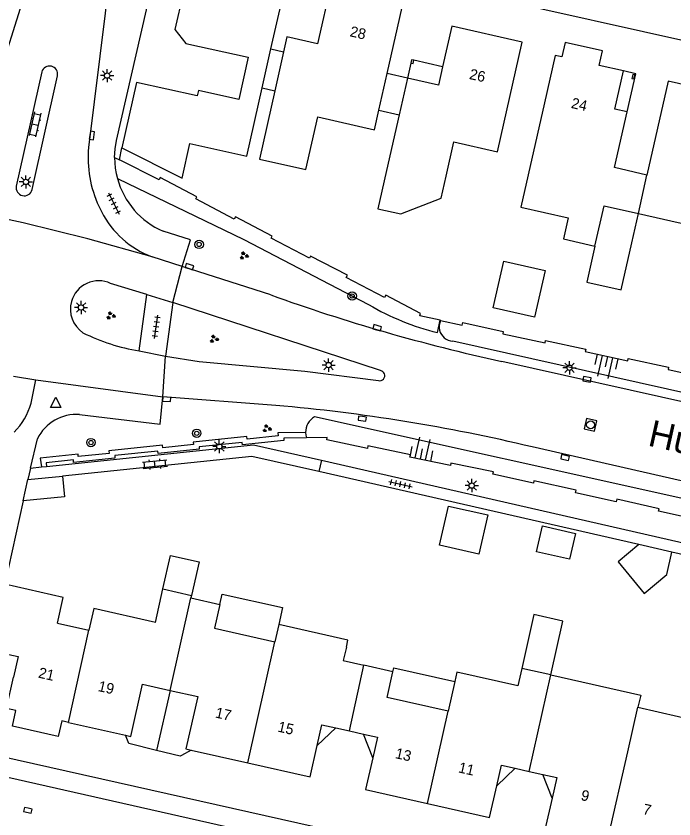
# Model space of a CAD drawing. Extents: x 128999 to 131010, y 395498 to 399007.
# Drawn here: x 129032.5 to 129094.6, y 398637.3 to 398713.2 of the extents above; entities that cross this region are included whole.
import ezdxf

# ---------------------------------------------------------------- set-up
doc = ezdxf.new("R2010")
doc.units = 0
for name, color, linetype in [('gg-afsc-erfafscheiding', 7, 'Continuous'), ('gg-afsc-muur', 7, 'Continuous'), ('gg-anno-huisnummerreeks BGT', 7, 'Continuous'), ('gg-anno-openbare ruimte label', 7, 'Continuous'), ('gg-bbg-bijgebouw', 7, 'Continuous'), ('gg-bbg-gedigitaliseerde bebouwing', 7, 'Continuous'), ('gg-bbg-gedigitaliseerde bijgebouw', 7, 'Continuous'), ('gg-bbg-hoofdgebouw', 7, 'Continuous'), ('gg-bbg-luifel en loopbrug', 7, 'Continuous'), ('gg-bbg-onder overbouw', 7, 'Continuous'), ('gg-bbg-pand overbouw', 7, 'Continuous'), ('gg-bbg-pilaar onder overbouw', 7, 'Continuous'), ('gg-bbg-pilaar pand', 7, 'Continuous'), ('gg-bbg-tussenscheiding', 7, 'Continuous'), ('gg-knt-bovenkant onderkant talud', 7, 'Continuous'), ('gg-knt-verharding', 7, 'Continuous'), ('gt-grn-groengrens', 7, 'Continuous'), ('gt-grn-vlakafsluiter', 7, 'Continuous'), ('gt-grn-weggrens', 7, 'Continuous'), ('gt-symb-boom', 7, 'Continuous'), ('gt-symb-groenvak', 7, 'Continuous'), ('gt-symb-klinker verharding', 7, 'Continuous'), ('gt-symb-kolk', 7, 'Continuous'), ('gt-symb-lichtmast', 7, 'Continuous'), ('gt-symb-rioolschacht', 7, 'Continuous'), ('gt-symb-talud symbool', 7, 'Continuous'), ('gt-symb-tegel verharding', 7, 'Continuous'), ('gt-symb-waterafsluiter', 7, 'Continuous')]:
    doc.layers.add(name, color=color, linetype=linetype)

# ---------------------------------------------------------------- blocks, each defined once
blk = doc.blocks.new('gt0-KOLK')
at = {"layer": 'gt-symb-kolk'}
blk.add_lwpolyline([(0, 0), (0.375, 0), (0.375, 0.4), (-0.375, 0.4), (-0.375, 0), (0, 0)], dxfattribs=at)
blk = doc.blocks.new('gt0-KL1')
at = {"layer": 'gt-symb-klinker verharding'}
for p, q in [((-1.15, 0.3), (1.15, 0.3)), ((-1, -0.3), (-1, 0.3)), ((-0.5, 0.3), (-0.5, 0.45)), ((0, -0.3), (0, 0.3)), ((0.5, 0.3), (0.5, 0.45)), ((1, -0.3), (1, 0.3)), ((-1.15, -0.3), (1.15, -0.3)), ((-0.5, -0.45), (-0.5, -0.3)), ((0.5, -0.45), (0.5, -0.3))]:
    blk.add_line(p, q, dxfattribs=at)
blk = doc.blocks.new('gt0-LMAST')
at = {"layer": 'gt-symb-lichtmast'}
for p, q in [((-0.182, 0.173), (-0.447, 0.438)), ((-0.005, 0.246), (-0.005, 0.621)), ((0.172, 0.173), (0.437, 0.438)), ((-0.255, -0.004), (-0.63, -0.004)), ((-0.182, -0.181), (-0.447, -0.446)), ((-0.005, -0.254), (-0.005, -0.629)), ((0.437, -0.446), (0.172, -0.181)), ((0.245, -0.004), (0.62, -0.004))]:
    blk.add_line(p, q, dxfattribs=at)
blk.add_circle((-0.005, -0.004), 0.25, dxfattribs=at)
blk = doc.blocks.new('gt0-BOOM')
at = {"layer": 'gt-symb-boom'}
for radius in [0.4, 0.2]:
    blk.add_circle((0, 0), radius, dxfattribs=at)
blk = doc.blocks.new('gt0-GRVAK')
at = {"layer": 'gt-symb-groenvak'}
for p, q in [((-0.11, 0.189), (-0.228, 0.24)), ((-0.182, 0.153), (0.088, 0.153)), ((-0.091, 0.211), (-0.156, 0.322)), ((-0.047, 0.214), (-0.047, 0.393)), ((-0.004, 0.211), (0.061, 0.322)), ((0.015, 0.189), (0.133, 0.24)), ((0.262, -0.052), (0.197, 0.059)), ((0.305, -0.049), (0.305, 0.13)), ((0.349, -0.052), (0.414, 0.059)), ((-0.245, -0.228), (-0.363, -0.177)), ((-0.318, -0.264), (-0.047, -0.264)), ((-0.226, -0.206), (-0.291, -0.095)), ((-0.183, -0.203), (-0.183, -0.024)), ((-0.139, -0.206), (-0.074, -0.095)), ((-0.12, -0.228), (-0.002, -0.177)), ((0.243, -0.074), (0.125, -0.023)), ((0.17, -0.11), (0.441, -0.11)), ((0.368, -0.074), (0.486, -0.023))]:
    blk.add_line(p, q, dxfattribs=at)
blk = doc.blocks.new('gt0-TEG1')
at = {"layer": 'gt-symb-tegel verharding'}
for p, q in [((-1.125, 0), (1.125, 0)), ((-0.9, -0.25), (-0.9, 0.25)), ((-0.45, -0.25), (-0.45, 0.25)), ((0, -0.25), (0, 0.25)), ((0.45, -0.25), (0.45, 0.25)), ((0.9, -0.25), (0.9, 0.25))]:
    blk.add_line(p, q, dxfattribs=at)
blk = doc.blocks.new('gt0-WAFSL')
at = {"layer": 'gt-symb-waterafsluiter'}
for p, q in [((-0.5, -0.333), (0, 0.667)), ((0, 0.667), (0.5, -0.333)), ((0.5, -0.333), (-0.5, -0.333))]:
    blk.add_line(p, q, dxfattribs=at)
blk = doc.blocks.new('gt0-TALUD_1')
at = {"layer": 'gt-symb-talud symbool'}
for p, q in [((-1, -1), (-1, 0)), ((-0.5, -2), (-0.5, 0)), ((0, -1), (0, 0)), ((0.5, -2), (0.5, 0)), ((1, -1), (1, 0))]:
    blk.add_line(p, q, dxfattribs=at)
blk = doc.blocks.new('gt0-RS')
at = {"layer": 'gt-symb-rioolschacht'}
blk.add_lwpolyline([(-0.5, -0.5), (0.5, -0.5), (0.5, 0.5), (-0.5, 0.5)], close=True, dxfattribs=at)
blk.add_circle((0, 0), 0.375, dxfattribs=at)

msp = doc.modelspace()

# ---------------------------------------------------------------- linework, layer by layer
at = {"layer": 'gg-afsc-erfafscheiding'}
for p, q in [((129042.218, 398699.571), (129042.44, 398700.71)), ((129072.536, 398684.413), (129072.485, 398684.424))]:
    msp.add_line(p, q, dxfattribs=at)
for points in [[(129072.485, 398684.424), (129070.577, 398684.837), (129070.637, 398685.07), (129067.362, 398686.779), (129067.253, 398686.571), (129063.627, 398688.463), (129063.736, 398688.672), (129060.269, 398690.481), (129060.16, 398690.273), (129056.534, 398692.165), (129056.643, 398692.373), (129053.16, 398694.191), (129053.052, 398693.982), (129049.424, 398695.875), (129049.533, 398696.083), (129046.052, 398697.9), (129045.958, 398697.684), (129042.218, 398699.571)], [(129072.536, 398684.413), (129074.584, 398683.97), (129074.634, 398684.2), (129078.456, 398683.372), (129078.406, 398683.143), (129082.394, 398682.28), (129082.444, 398682.509), (129086.246, 398681.686), (129086.196, 398681.457), (129090.203, 398680.59), (129090.253, 398680.819), (129094.064, 398679.994), (129094.014, 398679.764), (129098.011, 398678.899)], [(129059.87, 398673.324), (129057.723, 398673.298), (129057.751, 398673.064), (129053.838, 398672.657), (129053.814, 398672.891), (129049.736, 398672.467), (129049.759, 398672.234), (129045.871, 398671.831), (129045.846, 398672.064), (129041.769, 398671.641), (129041.793, 398671.407), (129037.894, 398671.003), (129037.869, 398671.235), (129035.301, 398670.969), (129035.344, 398670.621)], [(129096.942, 398665.547), (129093.115, 398666.398), (129093.166, 398666.628), (129089.164, 398667.518), (129089.113, 398667.288), (129085.286, 398668.14), (129085.337, 398668.369), (129081.345, 398669.257), (129081.294, 398669.028), (129077.482, 398669.876), (129077.529, 398670.106), (129073.513, 398670.936), (129073.466, 398670.706), (129069.646, 398671.495), (129069.693, 398671.725), (129065.68, 398672.554), (129065.632, 398672.324), (129061.791, 398673.118), (129061.838, 398673.348), (129059.87, 398673.324)]]:
    msp.add_lwpolyline(points, dxfattribs=at)
at = {"layer": 'gg-afsc-muur'}
msp.add_line((129033.12, 398667.37), (129031.401, 398659.5), dxfattribs=at)
at = {"layer": 'gg-bbg-bijgebouw'}
for p, q in [((129033.12, 398667.37), (129033.56, 398669.37)), ((129033.56, 398669.37), (129036.83, 398669.69))]:
    msp.add_line(p, q, dxfattribs=at)
for points in [[(129087.106, 398691.434), (129086.34, 398688.03), (129089.58, 398687.3), (129090.584, 398691.748), (129091.214, 398694.497)], [(129036.83, 398669.69), (129037.02, 398667.76), (129033.12, 398667.37)]]:
    msp.add_lwpolyline(points, dxfattribs=at)
at = {"layer": 'gg-bbg-gedigitaliseerde bebouwing'}
for p, q in [((129045.612, 398655.879), (129046.327, 398659.049)), ((129046.327, 398659.049), (129049.027, 398658.441)), ((129049.027, 398658.441), (129048.973, 398658.203)), ((129048.973, 398658.203), (129051.71, 398657.59)), ((129036.37, 398655.81), (129039.341, 398655.14)), ((129057.251, 398655.68), (129056.882, 398654.049)), ((129068.04, 398651.23), (129065.305, 398651.845)), ((129082.939, 398650.935), (129080.21, 398651.55)), ((129073.872, 398650.302), (129073.238, 398647.492))]:
    msp.add_line(p, q, dxfattribs=at)
for points in [[(129045.612, 398655.879), (129039.803, 398657.189), (129039.341, 398655.14)], [(129051.71, 398657.59), (129051.198, 398655.331), (129056.882, 398654.049)], [(129063.64, 398653.553), (129063.787, 398654.202), (129057.251, 398655.68)], [(129063.64, 398653.553), (129063.354, 398652.285), (129065.305, 398651.845)], [(129073.238, 398647.492), (129067.49, 398648.79), (129068.04, 398651.23)], [(129080.21, 398651.55), (129079.837, 398649.899), (129074.074, 398651.199), (129073.872, 398650.302)], [(129082.939, 398650.935), (129091.425, 398649.022), (129091.166, 398647.874)], [(129091.166, 398647.874), (129096.921, 398646.573), (129097.18, 398647.72)]]:
    msp.add_lwpolyline(points, dxfattribs=at)
at = {"layer": 'gg-bbg-gedigitaliseerde bijgebouw'}
for points in [[(129073.292, 398666.878), (129076.997, 398666.034), (129076.152, 398662.329), (129072.447, 398663.173), (129073.292, 398666.878)], [(129082.146, 398665), (129085.267, 398664.289), (129084.711, 398661.851), (129081.591, 398662.562), (129082.146, 398665)]]:
    msp.add_lwpolyline(points, dxfattribs=at)
at = {"layer": 'gg-bbg-hoofdgebouw'}
for p, q in [((129055.696, 398706.369), (129056.526, 398710.041)), ((129057.711, 398709.773), (129056.888, 398706.1)), ((129089.79, 398707.97), (129087.503, 398708.488)), ((129066.703, 398704.257), (129067.479, 398707.714)), ((129069.4, 398707.28), (129068.62, 398703.824)), ((129056.888, 398706.1), (129055.44, 398699.63)), ((129088.952, 398698.837), (129090.14, 398704.1)), ((129068.62, 398703.824), (129067.59, 398699.26)), ((129092.018, 398698.128), (129088.952, 398698.837)), ((129037.422, 398646.441), (129042.802, 398645.23)), ((129062.632, 398645.935), (129063.943, 398645.64)), ((129063.943, 398645.64), (129065.257, 398645.345)), ((129048.988, 398643.83), (129054.354, 398642.62)), ((129079.582, 398642.116), (129080.884, 398641.821)), ((129080.884, 398641.821), (129082.192, 398641.526))]:
    msp.add_line(p, q, dxfattribs=at)
for points in [[(129056.526, 398710.041), (129058.14, 398717.18), (129055.18, 398717.85), (129055.07, 398717.36), (129049.02, 398718.7), (129047.45, 398711.89), (129048.5, 398710.57), (129054.38, 398709.28), (129053.49, 398705.28), (129049.68, 398706.12), (129049.57, 398705.63), (129043.83, 398706.89), (129042.44, 398700.71)], [(129067.479, 398707.714), (129069.05, 398714.71), (129062.22, 398716.24), (129060.92, 398710.54), (129058.03, 398711.2), (129057.711, 398709.773)], [(129073.07, 398698.04), (129073.79, 398701.26), (129077.9, 398700.34), (129080.23, 398710.7), (129073.59, 398712.19), (129072.723, 398708.357)], [(129087.503, 398708.488), (129087.816, 398709.868), (129084.284, 398710.661), (129083.973, 398709.289)], [(129083.973, 398709.289), (129083.35, 398709.43), (129082.34, 398704.945), (129080.11, 398695.107), (129084.586, 398694.093), (129084.136, 398692.107), (129087.106, 398691.434)], [(129100.96, 398705.43), (129094.02, 398707.01), (129092.018, 398698.128)], [(129042.44, 398700.71), (129048.14, 398697.85), (129048.87, 398701.12), (129054.24, 398699.93), (129055.696, 398706.369)], [(129055.44, 398699.63), (129059.82, 398698.66), (129060.94, 398703.63), (129066.29, 398702.42), (129066.703, 398704.257)], [(129091.214, 398694.497), (129099.97, 398692.51), (129102.39, 398703.27)], [(129067.59, 398699.26), (129066.618, 398694.954), (129068.794, 398694.467), (129072.604, 398695.961), (129073.07, 398698.04)], [(129036.37, 398655.81), (129036.92, 398658.25), (129031.401, 398659.5)], [(129031.336, 398652.96), (129032.67, 398652.66), (129032.228, 398650.711)], [(129037.422, 398646.441), (129036.773, 398646.587), (129036.441, 398645.114), (129032.12, 398646.086), (129032.451, 398647.559), (129031.56, 398647.76), (129032.228, 398650.711)], [(129042.802, 398645.23), (129043.29, 398645.12), (129044.4, 398650.05), (129047.004, 398649.465)], [(129047.004, 398649.465), (129049.61, 398648.88), (129048.5, 398643.94), (129048.988, 398643.83)], [(129060.881, 398644.279), (129061.32, 398646.23), (129062.632, 398645.935)], [(129065.257, 398645.345), (129066.57, 398645.05), (129066.128, 398643.1)], [(129054.354, 398642.62), (129060.21, 398641.3), (129060.881, 398644.279)], [(129066.128, 398643.1), (129065.45, 398640.11), (129071.305, 398638.79)], [(129077.838, 398640.46), (129078.28, 398642.41), (129079.582, 398642.116)], [(129082.192, 398641.526), (129083.5, 398641.23), (129083.058, 398639.28)], [(129071.305, 398638.79), (129077.16, 398637.47), (129077.838, 398640.46)], [(129083.058, 398639.28), (129082.38, 398636.29), (129088.233, 398634.97)]]:
    msp.add_lwpolyline(points, dxfattribs=at)
at = {"layer": 'gg-bbg-luifel en loopbrug'}
for p, q in [((129056.526, 398710.041), (129057.711, 398709.773)), ((129069.4, 398707.28), (129067.479, 398707.714)), ((129055.696, 398706.369), (129056.888, 398706.1)), ((129066.703, 398704.257), (129068.62, 398703.824)), ((129094.365, 398662.535), (129091.258, 398663.243)), ((129047.004, 398649.465), (129045.724, 398643.805)), ((129060.881, 398644.279), (129062.632, 398645.935)), ((129066.128, 398643.1), (129065.257, 398645.345)), ((129077.838, 398640.46), (129079.582, 398642.116)), ((129083.058, 398639.28), (129082.192, 398641.526))]:
    msp.add_line(p, q, dxfattribs=at)
for points in [[(129078.507, 398689.992), (129082.408, 398689.108), (129081.414, 398684.718), (129077.513, 398685.602), (129078.507, 398689.992)], [(129091.258, 398663.243), (129089.293, 398661.613), (129091.763, 398658.634), (129093.888, 398660.397), (129094.365, 398662.535)], [(129046.327, 398659.049), (129047.042, 398662.22), (129049.742, 398661.611), (129049.027, 398658.441)], [(129051.71, 398657.59), (129051.93, 398658.566), (129057.613, 398657.285), (129057.251, 398655.68)], [(129082.939, 398650.935), (129084.082, 398656.008), (129081.353, 398656.623), (129080.21, 398651.55)], [(129068.04, 398651.23), (129068.123, 398651.598), (129073.872, 398650.302)], [(129045.724, 398643.805), (129043.1, 398644.445), (129042.802, 398645.23)], [(129048.988, 398643.83), (129048.072, 398643.322), (129047.937, 398643.266), (129045.724, 398643.805)]]:
    msp.add_lwpolyline(points, dxfattribs=at)
at = {"layer": 'gg-bbg-onder overbouw'}
for points in [[(129072.723, 398708.357), (129072.33, 398706.62), (129069.4, 398707.28)], [(129090.14, 398704.1), (129088.97, 398704.36), (129089.79, 398707.97)]]:
    msp.add_lwpolyline(points, dxfattribs=at)
at = {"layer": 'gg-bbg-pand overbouw'}
for p, q in [((129069.728, 398708.717), (129069.4, 398707.28)), ((129072.723, 398708.357), (129070.002, 398708.973))]:
    msp.add_line(p, q, dxfattribs=at)
msp.add_lwpolyline([(129090.14, 398704.1), (129090.957, 398707.705), (129089.79, 398707.97)], dxfattribs=at)
at = {"layer": 'gg-bbg-pilaar onder overbouw'}
for points in [[(129069.728, 398708.717), (129069.933, 398708.67), (129070.002, 398708.973)], [(129090.858, 398707.604), (129090.675, 398707.646), (129090.581, 398707.25), (129090.763, 398707.208), (129090.858, 398707.604)]]:
    msp.add_lwpolyline(points, dxfattribs=at)
at = {"layer": 'gg-bbg-pilaar pand'}
msp.add_lwpolyline([(129070.002, 398708.973), (129069.797, 398709.019), (129069.728, 398708.717)], dxfattribs=at)
at = {"layer": 'gg-bbg-tussenscheiding'}
for p, q in [((129091.214, 398694.497), (129092.018, 398698.128)), ((129047.004, 398649.465), (129048.973, 398658.203)), ((129037.422, 398646.441), (129039.341, 398655.14)), ((129054.354, 398642.62), (129056.882, 398654.049)), ((129063.943, 398645.64), (129065.305, 398651.845)), ((129080.884, 398641.821), (129082.939, 398650.935)), ((129090.215, 398643.66), (129091.166, 398647.874)), ((129071.305, 398638.79), (129073.238, 398647.492)), ((129088.233, 398634.97), (129090.215, 398643.66))]:
    msp.add_line(p, q, dxfattribs=at)
msp.add_lwpolyline([(129087.106, 398691.434), (129087.963, 398695.231), (129091.214, 398694.497)], dxfattribs=at)
at = {"layer": 'gg-knt-bovenkant onderkant talud'}
for p, q in [((129128.155, 398670.273), (129073.68, 398682.441)), ((129137.808, 398658.14), (129060.641, 398675.305))]:
    msp.add_line(p, q, dxfattribs=at)
msp.add_lwpolyline([(129059.791, 398673.823), (129059.812, 398673.568), (129059.87, 398673.324)], dxfattribs=at)
for centre, radius, start, end in [((129073.769, 398683.809), 1.373, 153.9, 193.86466), ((129073.766, 398683.809), 1.37, 193.87883, 266.3833), ((129061.482, 398673.838), 1.691, 119.82807, 180.49914)]:
    msp.add_arc(centre, radius, start, end, dxfattribs=at)
at = {"layer": 'gg-knt-verharding'}
for p, q in [((129029.17, 398702.138), (129036.043, 398723.923)), ((129046.63, 398721.85), (129145.579, 398699.584)), ((129034.88, 398707.871), (129032.48, 398697.1)), ((129033.98, 398696.76), (129036.37, 398707.51)), ((129040.27, 398695.2), (129040.531, 398694.679)), ((129048.141, 398689.499), (129045.306, 398690.416)), ((129056.496, 398686.818), (129048.141, 398689.499)), ((129044.82, 398686.86), (129041.39, 398687.9)), ((129044.079, 398681.531), (129044.82, 398686.86)), ((129044.82, 398686.86), (129047.26, 398686.1)), ((129047.26, 398686.1), (129046.58, 398681.04)), ((129066.87, 398679.67), (129047.26, 398686.1)), ((129044.079, 398681.531), (129046.58, 398681.04)), ((129134.355, 398667.989), (129078.31, 398680.53)), ((129032.21, 398679.13), (129034.311, 398678.8)), ((129033.89, 398676.6), (129034.311, 398678.8)), ((129034.311, 398678.8), (129046.33, 398677.19)), ((129056.985, 398676.38), (129046.33, 398677.19)), ((129033.818, 398670.461), (129034.471, 398673.222)), ((129135.207, 398660.139), (129081.17, 398672.46)), ((129033.818, 398670.461), (129034.847, 398670.569)), ((129034.847, 398670.569), (129035.344, 398670.621)), ((129061.293, 398671.204), (129061.047, 398670.126)), ((129033.818, 398670.461), (129033.56, 398669.37)), ((129091.258, 398663.243), (129061.047, 398670.126)), ((129030.146, 398641.602), (129116.161, 398622.26))]:
    msp.add_line(p, q, dxfattribs=at)
for points in [[(129043.024, 398727.831), (129041.94, 398722.07), (129039.3, 398700.749)], [(129041.759, 398699.802), (129041.802, 398700.611), (129041.93, 398701.41), (129046.63, 398721.85)], [(129041.759, 398699.802), (129041.777, 398699.285), (129041.829, 398698.776), (129041.912, 398698.289), (129042.026, 398697.809)], [(129045.306, 398690.416), (129039.24, 398692.114), (129033.124, 398693.622), (129027.205, 398694.893), (129021.255, 398696.015)], [(129048.141, 398689.499), (129048.94, 398692.01), (129046.339, 398692.831)], [(129046.58, 398681.04), (129049.73, 398680.54), (129059.73, 398679.62), (129066.681, 398678.72)], [(129038.46, 398675.51), (129046.05, 398674.61), (129046.33, 398677.19)], [(129035.344, 398670.621), (129054.88, 398672.67), (129061.293, 398671.204)], [(129061.047, 398670.126), (129054.71, 398671.57), (129036.83, 398669.69)], [(129061.293, 398671.204), (129111.54, 398659.72), (129111.24, 398658.69), (129094.365, 398662.535)], [(129120.08, 398623.43), (129120.04, 398623.24), (129027.9, 398643.92)]]:
    msp.add_lwpolyline(points, dxfattribs=at)
for centre, radius, start, end in [((129035.617, 398707.658), 0.767, 348.8528, 163.90862), ((129050.149, 398699.786), 10.892, 174.92853, 204.90242), ((129049.362, 398699.808), 7.603, 195.23953, 246.57258), ((129033.233, 398696.942), 0.769, 168.15755, 346.29997), ((129048.412, 398698.701), 8.848, 207.03645, 249.4482), ((129040.262, 398685.471), 2.678, 65.088, 164.14209), ((129115.788, 398851.529), 175.058, 250.20231, 257.63788), ((129040.262, 398685.471), 2.678, 164.13716, 236.35022), ((129046.968, 398699.55), 18.249, 243.33294, 260.89009), ((129066.783, 398679.194), 0.484, 257.85033, 79.64582), ((129027.567, 398678.456), 6.59, 315.53557, 343.64227), ((129042.775, 398512.144), 164.85, 76.53165, 85.05503), ((129038.141, 398671.446), 4.077, 85.50708, 154.16813)]:
    msp.add_arc(centre, radius, start, end, dxfattribs=at)
at = {"layer": 'gt-grn-groengrens'}
msp.add_line((129072.232, 398683.255), (129072.485, 398684.424), dxfattribs=at)
for points in [[(129042.026, 398697.809), (129053.973, 398692.065), (129065.745, 398685.896)], [(129059.791, 398673.823), (129057.16, 398673.791), (129057.194, 398673.509), (129054.284, 398673.206), (129054.26, 398673.44), (129049.19, 398672.913), (129049.213, 398672.68), (129046.315, 398672.38), (129046.29, 398672.613), (129041.221, 398672.087), (129041.245, 398671.853), (129038.338, 398671.552), (129038.313, 398671.784), (129034.742, 398671.414), (129034.847, 398670.569)]]:
    msp.add_lwpolyline(points, dxfattribs=at)
msp.add_arc((129078.188, 398707.173), 24.649, 239.67964, 256.01572, dxfattribs=at)
at = {"layer": 'gt-grn-vlakafsluiter'}
msp.add_line((129041.759, 398699.802), (129042.218, 398699.571), dxfattribs=at)
at = {"layer": 'gt-grn-weggrens'}
for p, q in [((129047.26, 398686.1), (129048.141, 398689.499)), ((129046.33, 398677.19), (129046.58, 398681.04))]:
    msp.add_line(p, q, dxfattribs=at)

# ---------------------------------------------------------------- block references
at = {"layer": 'gt-symb-boom'}
for p in [(129049.741, 398691.584), (129064.187, 398686.714), (129049.517, 398673.745), (129039.531, 398672.87)]:
    msp.add_blockref('gt0-BOOM', p, dxfattribs=at)
at = {"layer": 'gt-symb-groenvak'}
for p in [(129053.963, 398690.522), (129041.392, 398684.858), (129051.142, 398682.647), (129056.127, 398674.2)]:
    msp.add_blockref('gt0-GRVAK', p, dxfattribs=at)
at = {"layer": 'gt-symb-klinker verharding'}
for p, rotation in [((129034.241, 398702.921), -102.53502335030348), ((129045.57, 398670.832), 6.030008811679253)]:
    msp.add_blockref('gt0-KL1', p, dxfattribs=dict(at, rotation=rotation))
at = {"layer": 'gt-symb-kolk'}
for p, rotation in [((129039.428, 398701.901), -98.27589282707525), ((129048.769, 398689.298), -17.577413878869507), ((129066.488, 398683.521), -16.315193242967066), ((129086.323, 398678.644), -9.443474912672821), ((129046.688, 398677.163), 175.58148924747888), ((129065.17, 398675.327), 172.4129309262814), ((129084.327, 398671.649), 167.28466301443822), ((129033.613, 398638.332), 167.28466301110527)]:
    msp.add_blockref('gt0-KOLK', p, dxfattribs=dict(at, rotation=rotation))
at = {"layer": 'gt-symb-lichtmast'}
for p in [(129041.054, 398707.528), (129033.398, 398697.487), (129038.598, 398685.635), (129061.972, 398680.192), (129084.715, 398679.942), (129051.653, 398672.506), (129075.481, 398668.815)]:
    msp.add_blockref('gt0-LMAST', p, dxfattribs=at)
at = {"layer": 'gt-symb-rioolschacht', "rotation": -12.590950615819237}
msp.add_blockref('gt0-RS', (129086.697, 398674.546), dxfattribs=at)
at = {"layer": 'gt-symb-talud symbool'}
for p, xscale, yscale, rotation in [((129088.314, 398681), 1.000487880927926, 1.000487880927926, -12.702731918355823), ((129070.597, 398671.311), 0.9997364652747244, 0.9997364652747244, 167.75714042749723)]:
    msp.add_blockref('gt0-TALUD_1', p, dxfattribs=dict(at, xscale=xscale, yscale=yscale, rotation=rotation))
at = {"layer": 'gt-symb-tegel verharding'}
for p, rotation in [((129041.688, 398695.456), -63.38370037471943), ((129045.687, 398683.8), 82.06444963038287), ((129068.741, 398668.937), -12.827123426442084)]:
    msp.add_blockref('gt0-TEG1', p, dxfattribs=dict(at, rotation=rotation))
at = {"layer": 'gt-symb-waterafsluiter'}
msp.add_blockref('gt0-WAFSL', (129036.201, 398676.504), dxfattribs=at)

# ---------------------------------------------------------------- texts
at = {"layer": 'gg-anno-huisnummerreeks BGT'}
for s, rotation, p in [('28', 347.4, (129063.911, 398711.249)), ('26', 347.4, (129075.185, 398707.219)), ('24', 347.2, (129084.798, 398704.487)), ('21', 347.3, (129034.501, 398650.686)), ('19', 347.3, (129040.136, 398649.418)), ('17', 347.3, (129051.205, 398646.918)), ('15', 347.3, (129057.098, 398645.589)), ('13', 347.3, (129068.194, 398643.079)), ('11', 347.3, (129074.153, 398641.736)), ('9', 347.3, (129085.72, 398639.124)), ('7', 347.3, (129091.57, 398637.805))]:
    msp.add_text(s, height=1, rotation=rotation, dxfattribs=at).set_placement(p)
at = {"layer": 'gg-anno-openbare ruimte label'}
msp.add_text('Huibevendreef', height=2.5, rotation=347.4, dxfattribs=at).set_placement((129092.012, 398672.602))

doc.saveas('drawing.dxf')
